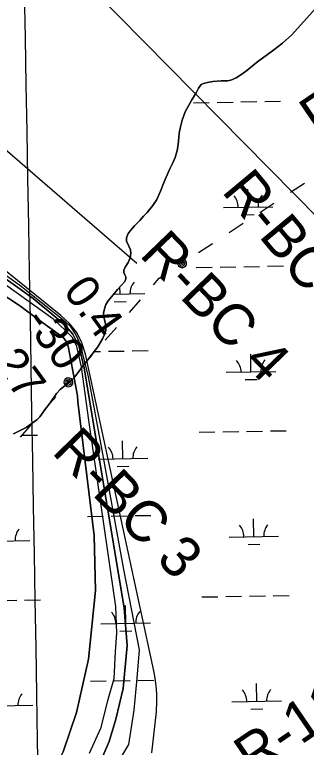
# Model space of a CAD drawing. Extents: x 3892998 to 3931244, y 278583 to 304547.
# Drawn here: x 3913032 to 3913620, y 291661 to 293140 of the extents above; entities that cross this region are included whole.
import ezdxf

# ---------------------------------------------------------------- set-up
doc = ezdxf.new("R2010")
doc.units = 0
for name, color, linetype in [('V-GRID-MAJR', 7, 'Continuous'), ('V-RIVR-EDGE', 7, 'Continuous'), ('V-RIVR-RANG', 7, 'Continuous'), ('V-RIVR-RANG-IDEN', 7, 'Continuous'), ('V-TOPO-DPTH', 7, 'Continuous'), ('V-TOPO-MINR', 7, 'Continuous'), ('V-TOPO-SHOR', 7, 'Continuous'), ('V-TOPO-WATR', 7, 'Continuous'), ('V-UTIL-IDEN', 7, 'Continuous'), ('V-UTIL-LINE', 7, 'Continuous'), ('V-WETL-SWMP', 7, 'Continuous')]:
    doc.layers.add(name, color=color, linetype=linetype)

msp = doc.modelspace()

# ---------------------------------------------------------------- linework, layer by layer
at = {"layer": 'V-GRID-MAJR'}
msp.add_spline([(3913205.694, 284291.167), (3913100.856, 290347.625), (3912995.9590000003, 296407.553), (3912891.061, 302467.47500000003), (3912891.001, 302470.95)], degree=3, dxfattribs=at)
at = {"layer": 'V-RIVR-EDGE'}
msp.add_spline([(3912905.462429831, 291820.09187449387), (3912916.1993131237, 291798.1348694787), (3912921.3932742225, 291786.9827471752), (3912931.4339568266, 291765.0274636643), (3912935.9162236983, 291747.61125666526), (3912940.4122626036, 291735.7646551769), (3912954.9722244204, 291711.36147947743), (3912961.5198530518, 291684.5413986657), (3912964.258175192, 291665.73709404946), (3912967.0128516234, 291653.54669597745), (3912976.0161192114, 291634.37879747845), (3912985.7104229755, 291613.1205754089), (3912986.385104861, 291604.416345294), (3912990.545093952, 291597.4440093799), (3912997.1486714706, 291593.25045095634), (3913007.576188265, 291586.9588221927), (3913014.1746012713, 291580.67666170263), (3913019.3633978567, 291567.43593733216), (3913026.994061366, 291556.2777897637), (3913048.1808410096, 291537.07976494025), (3913061.368198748, 291520.68634017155), (3913079.061924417, 291496.62351804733), (3913103.011127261, 291468.3679982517), (3913127.304126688, 291438.37111598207), (3913184.9441775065, 291379.7473732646), (3913206.1163243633, 291354.63164258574), (3913225.1955653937, 291327.780574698), (3913253.290124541, 291286.6350131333), (3913265.0962706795, 291274.77033585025), (3913279.3373977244, 291262.20343261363), (3913304.672976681, 291231.5077673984), (3913329.3132157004, 291201.16192403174), (3913355.687931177, 291168.3750744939), (3913376.51197769, 291143.26020456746), (3913400.8006733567, 291111.5228205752), (3913434.460534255, 291068.62298525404), (3913468.459887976, 291022.24128573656), (3913495.173235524, 290985.624471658), (3913514.60143765, 290959.12064336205), (3913570.4347088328, 290873.69747788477), (3913590.894300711, 290841.9695621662), (3913606.505449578, 290820.3486069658), (3913627.3217493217, 290792.10083393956), (3913641.190674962, 290769.7879818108), (3913669.62730919, 290726.20485708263), (3913686.621391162, 290700.7513550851), (3913705.714404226, 290679.46989270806), (3913722.034665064, 290663.06872116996), (3913741.1182098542, 290637.958155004), (3913763.668125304, 290606.9212754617), (3913781.0301049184, 290589.47322063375)], degree=3, dxfattribs=at)
at = {"layer": 'V-TOPO-DPTH'}
for points in [[(3913080.6687692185, 292523.4479539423), (3913041.538869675, 292552.8744507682), (3912999.587549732, 292580.00419744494), (3912939.6358777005, 292610.1813441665), (3912878.2058332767, 292649.37081751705), (3912846.710786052, 292656.9559215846), (3912834.716739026, 292661.4899149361), (3912791.2276447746, 292673.6090123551), (3912749.2169229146, 292676.71578314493), (3912707.1987758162, 292676.8196819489), (3912657.6773881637, 292676.94213411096), (3912587.128363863, 292669.60935571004), (3912501.5728584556, 292662.3136840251), (3912316.8409234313, 292601.2112209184), (3912231.252004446, 292580.40262529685), (3912150.179880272, 292565.5886416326), (3912106.661085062, 292565.6962511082), (3912077.7482397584, 292577.2768072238)], [(3912077.7482397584, 292577.2768072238), (3912106.661085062, 292565.6962511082), (3912150.179880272, 292565.5886416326), (3912231.252004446, 292580.40262529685), (3912316.8409234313, 292601.2112209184), (3912501.5728584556, 292662.3136840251), (3912587.128363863, 292669.60935571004), (3912657.6773881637, 292676.94213411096), (3912707.1987758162, 292676.8196819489), (3912749.2169229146, 292676.71578314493), (3912791.2276447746, 292673.6090123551), (3912834.716739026, 292661.4899149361), (3912846.710786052, 292656.9559215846), (3912878.2058332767, 292649.37081751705), (3912939.6358777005, 292610.1813441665), (3912999.587549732, 292580.00419744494), (3913041.538869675, 292552.8744507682), (3913080.6687692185, 292523.4479539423)], [(3912920.9254564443, 292672.8593225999), (3913069.0142969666, 292566.96299499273), (3913132.3408629, 292514.4703176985), (3913148.586940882, 292495.55483506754), (3913161.3859940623, 292469.7841265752), (3913171.570077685, 292426.86051074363), (3913184.6721887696, 292350.2544091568), (3913252.692169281, 291941.6931281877), (3913258.5091307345, 291866.6064858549), (3913250.7905582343, 291779.5417516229), (3913235.6318597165, 291718.01998262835), (3913222.0146481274, 291673.01029888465), (3913202.394844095, 291628.0154578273)], [(3913158.727274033, 292358.27516429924), (3913158.121126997, 292370.3794690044), (3913140.2348889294, 292467.57693089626), (3913137.939819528, 292474.96502876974), (3913134.659711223, 292481.7233516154), (3913129.9020445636, 292487.5370119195), (3913124.159339, 292492.7208971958), (3913080.6687692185, 292523.4479539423)], [(3913080.6687692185, 292523.4479539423), (3913124.159339, 292492.7208971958), (3913129.9020445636, 292487.5370119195), (3913134.659711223, 292481.7233516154), (3913137.939819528, 292474.96502876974), (3913140.2348889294, 292467.57693089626), (3913158.121126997, 292370.3794690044), (3913158.727274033, 292358.27516429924)], [(3913076.2252892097, 291429.3480772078), (3913069.6821606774, 291449.8861347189), (3913066.3242387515, 291479.06537268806), (3913068.1135175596, 291509.0898517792), (3913074.196726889, 291541.67761922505), (3913129.3501844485, 291651.7902147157), (3913156.5586192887, 291731.2995302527), (3913180.836297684, 291839.3435509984), (3913194.683691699, 291977.44226630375), (3913191.957129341, 292088.5559511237), (3913158.727274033, 292358.27516429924)], [(3913158.727274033, 292358.27516429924), (3913191.957129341, 292088.5559511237), (3913194.683691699, 291977.44226630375), (3913180.836297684, 291839.3435509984), (3913156.5586192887, 291731.2995302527), (3913129.3501844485, 291651.7902147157), (3913074.196726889, 291541.67761922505), (3913068.1135175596, 291509.0898517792), (3913066.3242387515, 291479.06537268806), (3913069.6821606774, 291449.8861347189), (3913076.2252892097, 291429.3480772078)]]:
    msp.add_lwpolyline(points, dxfattribs=at)
at = {"layer": 'V-TOPO-MINR'}
for points in [[(3912134.6499328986, 292665.2535506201), (3912166.122687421, 292662.44605636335), (3912297.552841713, 292712.0441193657), (3912460.4901092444, 292758.93674527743), (3912604.9469811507, 292766.46213210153), (3912749.3583734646, 292755.5949280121), (3912856.925922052, 292713.28847952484), (3912912.009769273, 292686.87698246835), (3913042.1307090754, 292594.05548349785), (3913128.2035297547, 292525.69542432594), (3913143.3586074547, 292511.44018363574), (3913155.0751463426, 292493.7615707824), (3913163.846790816, 292474.12916856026), (3913179.857018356, 292409.37422873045), (3913207.4201264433, 292260.7549261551), (3913251.3845773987, 292019.7715104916), (3913282.497224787, 291857.5384991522), (3913277.8542009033, 291800.4950634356), (3913271.69196581, 291735.9481584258), (3913261.0166485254, 291666.9080774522), (3913236.906038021, 291626.42867638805)], [(3912077.7482397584, 292577.2768072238), (3912106.661085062, 292565.6962511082), (3912150.179880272, 292565.5886416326), (3912231.252004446, 292580.40262529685), (3912316.8409234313, 292601.2112209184), (3912501.5728584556, 292662.3136840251), (3912587.128363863, 292669.60935571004), (3912657.6773881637, 292676.94213411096), (3912707.1987758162, 292676.8196819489), (3912749.2169229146, 292676.71578314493), (3912791.2276447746, 292673.6090123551), (3912834.716739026, 292661.4899149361), (3912846.710786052, 292656.9559215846), (3912878.2058332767, 292649.37081751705), (3912939.6358777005, 292610.1813441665), (3912999.587549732, 292580.00419744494), (3913041.538869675, 292552.8744507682), (3913080.6687692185, 292523.4479539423)], [(3913202.394844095, 291628.0154578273), (3913222.0146481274, 291673.01029888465), (3913235.6318597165, 291718.01998262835), (3913250.7905582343, 291779.5417516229), (3913258.5091307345, 291866.6064858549), (3913252.692169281, 291941.6931281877), (3913184.6721887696, 292350.2544091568), (3913171.570077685, 292426.86051074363), (3913161.3859940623, 292469.7841265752), (3913148.586940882, 292495.55483506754), (3913132.3408629, 292514.4703176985), (3913069.0142969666, 292566.96299499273), (3912920.9254564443, 292672.8593225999)], [(3912985.9521983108, 292614.3566605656), (3913108.3601940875, 292526.54117638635), (3913135.739093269, 292501.5923847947), (3913146.8570639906, 292489.55333186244), (3913155.391887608, 292473.2308229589), (3913165.5738497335, 292429.44924370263), (3913180.7417788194, 292321.30768530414), (3913212.775691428, 292098.1566203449), (3913234.693408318, 291945.3840008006), (3913237.132293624, 291891.32594390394), (3913234.4685296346, 291854.43987780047), (3913231.7602142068, 291799.5365797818), (3913218.78719827, 291754.95428746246), (3913204.929089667, 291699.22059100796), (3913181.651064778, 291648.65799932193)], [(3913158.727274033, 292358.27516429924), (3913158.121126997, 292370.3794690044), (3913140.2348889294, 292467.57693089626), (3913137.939819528, 292474.96502876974), (3913134.659711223, 292481.7233516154), (3913129.9020445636, 292487.5370119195), (3913124.159339, 292492.7208971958), (3913080.6687692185, 292523.4479539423)], [(3913076.2252892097, 291429.3480772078), (3913069.6821606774, 291449.8861347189), (3913066.3242387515, 291479.06537268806), (3913068.1135175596, 291509.0898517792), (3913074.196726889, 291541.67761922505), (3913129.3501844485, 291651.7902147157), (3913156.5586192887, 291731.2995302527), (3913180.836297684, 291839.3435509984), (3913194.683691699, 291977.44226630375), (3913191.957129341, 292088.5559511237), (3913158.727274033, 292358.27516429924)]]:
    msp.add_lwpolyline(points, dxfattribs=at)
at = {"layer": 'V-TOPO-SHOR'}
for points in [[(3913650.8680000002, 293166.22000000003), (3913590.5500000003, 293099.517), (3913572.044, 293082.793), (3913554.819, 293069.481), (3913539.2830000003, 293057.678), (3913522.247, 293045.76900000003), (3913499.949, 293027.722), (3913489.6920000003, 293019.954), (3913478.2320000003, 293012.579), (3913467.852, 293008.215), (3913461.16, 293006.773), (3913448.353, 293006.793), (3913431.752, 293005.391), (3913420.859, 293003.621), (3913412.569, 293001.569), (3913407.68, 292999.038), (3913402.523, 292991.704), (3913397.477, 292982.568), (3913394.511, 292976.846), (3913389.0640000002, 292968.109), (3913375.504, 292944.112), (3913369.305, 292927.366), (3913365.889, 292913.54), (3913363.365, 292900.916), (3913361.864, 292884.8), (3913361.0330000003, 292873.69), (3913359.577, 292866.178), (3913355.563, 292852.145), (3913349.8340000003, 292839.804), (3913343.807, 292827.661), (3913333.454, 292803.085), (3913326.0670000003, 292784.03), (3913318.5700000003, 292767.175), (3913310.642, 292754.822), (3913298.823, 292740.541), (3913291.366, 292733.191), (3913283.913, 292724.841), (3913273.575, 292714.07300000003), (3913265.227, 292704.816), (3913260.365, 292698.18200000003), (3913257.019, 292689.558), (3913257.359, 292683.058), (3913262.5300000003, 292671.683), (3913264.969, 292665.695), (3913266.014, 292658.498), (3913264.8710000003, 292649.286), (3913260.724, 292640.257), (3913254.4820000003, 292630.412), (3913252.0160000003, 292624.694), (3913252.048, 292619.492), (3913253.875, 292615.101), (3913255.903, 292610.813), (3913255.927, 292607.012), (3913253.6580000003, 292601.793), (3913247.799, 292594.656), (3913239.251, 292585.49700000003), (3913230.012, 292574.835), (3913220.284, 292562.47000000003), (3913215.727, 292555.037), (3913212.579, 292546.315), (3913210.935, 292537.3)], [(3913210.935, 292537.3), (3913212.399, 292527.105), (3913215.164, 292516.816), (3913215.449, 292503.11), (3913213.392, 292495.893), (3913208.451, 292485.858), (3913199.2490000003, 292469.495), (3913167.089, 292427.875), (3913152.796, 292409.378), (3913143.6520000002, 292399.717), (3913134.3910000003, 292392.55700000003), (3913123.541, 292383.786), (3913115.789, 292375.233), (3913102.899, 292356.34500000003), (3913091.782, 292341.97000000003), (3913082.165, 292328.002), (3913075.998, 292321.963), (3913055.082, 292306.625), (3913029.347, 292294.262)]]:
    msp.add_lwpolyline(points, dxfattribs=at)
at = {"layer": 'V-TOPO-WATR'}
msp.add_lwpolyline([(3913308.5606041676, 291650.10952796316), (3913317.954252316, 291732.66030001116), (3913318.385785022, 291754.1946599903), (3913318.1544288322, 291769.69477511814), (3913317.2071571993, 291785.1257990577), (3913315.1860124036, 291800.45318621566), (3913312.4489521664, 291815.71148218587), (3913174.5993780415, 292454.7590595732), (3913167.071671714, 292477.4140421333), (3913156.752866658, 292498.2974002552), (3913142.247413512, 292516.52332171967), (3913124.9508616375, 292532.9776187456), (3912917.2945230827, 292700.001560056), (3912775.6522008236, 292768.6675561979), (3912555.1283964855, 292798.1156677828), (3912400.140999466, 292780.10620370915), (3912250.3538941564, 292741.0636483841), (3912166.2396349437, 292709.7412901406), (3912124.2149907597, 292707.21767595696), (3911904.119994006, 292910.0816447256), (3911649.21264256, 293223.8941189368)], dxfattribs=at)
at = {"layer": 'V-UTIL-LINE'}
msp.add_line((3913277.915, 292637.723), (3912593.866, 293229.884), dxfattribs=at)
for points in [[(3906680.9470508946, 302363.4542383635), (3908344.9110000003, 300089.976), (3912732.592, 293653.732), (3913646.809, 292726.848), (3916248.696, 289346.047), (3918159.8680000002, 287579.415), (3921518.269458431, 284435.0583118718)], [(3913587.8067846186, 292781.63941143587), (3913616.2267277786, 292800.3013741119)], [(3913525.9509083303, 292741.021492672), (3913554.37085149, 292759.683455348)], [(3913464.09603204, 292700.4045739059), (3913492.5159752, 292719.066536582)], [(3913402.2401557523, 292659.78665514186), (3913430.660098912, 292678.4486178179)], [(3913369.64122095, 292638.3816979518), (3913366.9742262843, 292639.46069579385), (3913367.4962252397, 292637.19270033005), (3913370.067220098, 292636.22770226), (3913372.32121559, 292638.095698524), (3913370.593219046, 292641.02169267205), (3913366.027228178, 292642.0846905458), (3913363.7602327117, 292638.46969777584), (3913365.252229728, 292633.8407070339), (3913369.683220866, 292632.68870933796), (3913373.8642125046, 292634.27270616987), (3913375.28620966, 292638.88269695), (3913372.5392151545, 292643.65368740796), (3913364.70123083, 292645.90468290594), (3913362.198235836, 292643.4416878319), (3913360.828238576, 292640.2076942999), (3913360.800238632, 292636.695701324), (3913362.1182359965, 292633.44170783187), (3913364.5802310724, 292630.93871283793), (3913367.814224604, 292629.5687155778), (3913371.32621758, 292629.5407156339), (3913374.58121107, 292630.8587129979), (3913377.0832060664, 292633.321708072), (3913378.453203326, 292636.5547016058), (3913378.48120327, 292640.066694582), (3913377.164205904, 292643.321688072), (3913374.7012108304, 292645.8236830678), (3913371.467217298, 292647.1936803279), (3913367.9552243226, 292647.22268027), (3913364.70123083, 292645.90468290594)], [(3913311.780336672, 292594.68578534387), (3913323.46131331, 292608.0577586), (3913337.040286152, 292616.973740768)], [(3913263.095434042, 292538.95689680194), (3913285.464389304, 292564.5618455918)], [(3913214.4125314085, 292483.22700826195), (3913236.7804866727, 292508.83295704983)], [(3913165.728628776, 292427.4971197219), (3913188.09658404, 292453.10306850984)], [(3913140.07168009, 292398.1261784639), (3913137.212685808, 292398.4501778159), (3913138.323683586, 292396.40618190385), (3913141.059678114, 292396.166182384), (3913142.729674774, 292398.57117757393), (3913140.279679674, 292400.92517286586), (3913135.5966890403, 292400.72417326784), (3913134.3836914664, 292396.63218145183), (3913137.062686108, 292392.5741895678), (3913141.6406769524, 292392.6541894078), (3913145.2416697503, 292395.30218411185), (3913145.3746694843, 292400.1241744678), (3913141.448677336, 292403.98316674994), (3913133.2936936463, 292404.04716662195), (3913131.5436971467, 292401.00317270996), (3913131.09169805, 292397.52017967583), (3913132.0066962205, 292394.13018645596), (3913134.150691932, 292391.34819201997), (3913137.1946858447, 292389.59819551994), (3913140.677678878, 292389.14619642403), (3913144.067672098, 292390.062194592), (3913146.8496665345, 292392.20519030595), (3913148.5986630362, 292395.24918421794), (3913149.0506621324, 292398.73217725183), (3913148.1356639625, 292402.12217047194), (3913145.9926682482, 292404.90416490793), (3913142.9476743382, 292406.65416140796), (3913139.4656813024, 292407.10616050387), (3913136.0746880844, 292406.1901623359), (3913133.2936936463, 292404.04716662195)], [(3913092.044776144, 292343.14928841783), (3913114.412731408, 292368.755237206)], [(3913043.3608735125, 292287.4193998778), (3913065.7288287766, 292313.02534866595)]]:
    msp.add_lwpolyline(points, dxfattribs=at)
at = {"layer": 'V-WETL-SWMP'}
for p, q in [((3913590.5500037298, 293099.5160028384), (3913650.867003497, 293166.22000266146)), ((3913572.044003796, 293082.79300288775), (3913590.5500037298, 293099.5160028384)), ((3913554.818003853, 293069.4800029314), (3913572.044003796, 293082.79300288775)), ((3913539.283003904, 293057.6790029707), (3913554.818003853, 293069.4800029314)), ((3913522.2480039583, 293045.76800301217), (3913539.283003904, 293057.6790029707)), ((3913499.949004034, 293027.7210030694), (3913522.2480039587, 293045.76800301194)), ((3913478.2320041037, 293012.58000312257), (3913489.6920040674, 293019.9540030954)), ((3913489.6920040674, 293019.95400309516), (3913499.949004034, 293027.7210030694)), ((3913412.5680042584, 293001.5690032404), (3913420.859004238, 293003.6220032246)), ((3913420.859004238, 293003.6220032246), (3913431.7530042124, 293005.39000320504)), ((3913431.7530042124, 293005.39000320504), (3913448.3530041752, 293006.7930031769)), ((3913448.3530041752, 293006.7930031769), (3913461.1590041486, 293006.77200315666)), ((3913461.1590041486, 293006.7720031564), (3913467.8530041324, 293008.2140031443)), ((3913467.8530041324, 293008.2140031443), (3913478.2320041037, 293012.58000312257)), ((3913397.4770043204, 292982.5670032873), (3913402.5240042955, 292991.7030032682)), ((3913402.5240042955, 292991.7030032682), (3913407.681004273, 292999.0380032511)), ((3913407.681004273, 292999.0380032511), (3913412.5680042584, 293001.5690032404)), ((3913389.0630043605, 292968.1080033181), (3913394.5110043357, 292976.846003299)), ((3913394.5110043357, 292976.846003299), (3913397.4770043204, 292982.5670032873)), ((3913375.504004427, 292944.11300336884), (3913389.0630043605, 292968.1080033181)), ((3913392.164864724, 292962.4678469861), (3913424.160071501, 292963.0216891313)), ((3913440.1576748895, 292963.2986102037), (3913472.152881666, 292963.85245234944)), ((3913488.150485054, 292964.1293734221), (3913520.1456918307, 292964.6832155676)), ((3913536.1432952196, 292964.9601366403), (3913568.138501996, 292965.51397878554)), ((3913369.304004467, 292927.36600339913), (3913375.504004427, 292944.11300336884)), ((3913365.888004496, 292913.5390034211), (3913369.304004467, 292927.36600339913)), ((3913361.86400455, 292884.8000034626), (3913363.3650045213, 292900.9170034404)), ((3913363.3650045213, 292900.9170034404), (3913365.888004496, 292913.5390034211)), ((3913361.03200457, 292873.68900347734), (3913361.86400455, 292884.8000034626)), ((3913359.577004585, 292866.1770034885), (3913361.03200457, 292873.68900347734)), ((3913355.562004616, 292852.14500351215), (3913359.577004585, 292866.1770034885)), ((3913349.8350046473, 292839.80400353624), (3913355.562004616, 292852.14500351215)), ((3913333.45400474, 292803.0850036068), (3913343.807004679, 292827.6610035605)), ((3913343.807004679, 292827.6610035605), (3913349.8350046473, 292839.80400353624)), ((3913326.0680047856, 292784.0300036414), (3913333.45400474, 292803.0850036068)), ((3913318.5690048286, 292767.17500367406), (3913326.0680047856, 292784.0300036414)), ((3913502.6725190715, 292751.7449021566), (3913502.049446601, 292787.73950979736)), ((3913310.6410048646, 292754.8210037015), (3913318.5690048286, 292767.17500367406)), ((3913298.823004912, 292740.5410037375), (3913310.6410048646, 292754.8210037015)), ((3913452.680008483, 292750.8795238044), (3913552.66502966, 292752.6102805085)), ((3913291.365004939, 292733.19100375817), (3913298.823004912, 292740.5410037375)), ((3913273.574005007, 292714.0720038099), (3913283.9130049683, 292724.84100378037)), ((3913283.9130049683, 292724.84100378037), (3913291.365004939, 292733.19100375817)), ((3913490.9413896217, 292736.10852272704), (3913514.9377947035, 292736.52390433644)), ((3913265.2270050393, 292704.8160038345), (3913273.574005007, 292714.0720038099)), ((3913257.018005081, 292689.55800386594), (3913260.36600506, 292698.1830038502)), ((3913260.36600506, 292698.1830038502), (3913265.2270050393, 292704.8160038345)), ((3913257.35800509, 292683.05700387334), (3913257.018005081, 292689.55800386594)), ((3913262.5310050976, 292671.68300387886), (3913257.3580050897, 292683.05700387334)), ((3913264.9690051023, 292665.69500388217), (3913262.5310050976, 292671.68300387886)), ((3913266.0140051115, 292658.49800388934), (3913264.9690051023, 292665.69500388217)), ((3913260.7240051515, 292640.25700391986), (3913264.870005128, 292649.2870039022)), ((3913264.8700051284, 292649.2870039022), (3913266.0140051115, 292658.49800388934)), ((3913254.4810051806, 292630.41300394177), (3913260.7240051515, 292640.25700391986)), ((3913252.0160051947, 292624.6950039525), (3913254.4810051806, 292630.41300394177)), ((3913252.0480052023, 292619.4930039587), (3913252.0160051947, 292624.6950039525)), ((3913253.876005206, 292615.1020039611), (3913252.0480052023, 292619.4930039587)), ((3913397.9226601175, 292629.84267762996), (3913429.9178668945, 292630.39651977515)), ((3913445.9154702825, 292630.67344084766), (3913477.910677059, 292631.2272829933)), ((3913493.9082804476, 292631.50420406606), (3913525.903487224, 292632.0580462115)), ((3913541.9010906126, 292632.33496728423), (3913573.896297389, 292632.8888094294)), ((3913253.6580052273, 292601.79400397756), (3913255.927005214, 292607.01100396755)), ((3913255.903005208, 292610.813003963), (3913253.876005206, 292615.1020039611)), ((3913255.927005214, 292607.01100396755), (3913255.903005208, 292610.813003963)), ((3913239.2510052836, 292585.4980040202), (3913247.799005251, 292594.65500399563)), ((3913244.232036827, 292576.43266675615), (3913243.9872875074, 292590.57172142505)), ((3913247.799005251, 292594.65500399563), (3913253.6580052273, 292601.79400397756)), ((3913220.2840053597, 292562.4690040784), (3913230.0130053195, 292574.8350040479)), ((3913230.0130053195, 292574.8350040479), (3913239.2510052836, 292585.4980040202)), ((3913231.2017437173, 292576.2071102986), (3913294.224547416, 292577.2980451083)), ((3913215.7280053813, 292555.0380040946), (3913220.2840053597, 292562.4690040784)), ((3913232.5009073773, 292560.7962873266), (3913256.4973124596, 292561.2116689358)), ((3913210.93500542, 292537.2990041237), (3913212.5800054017, 292546.3140041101)), ((3913212.5800054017, 292546.3140041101), (3913215.7280053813, 292555.0380040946)), ((3913212.3990054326, 292527.1040041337), (3913210.93500542, 292537.2990041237)), ((3913215.1630054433, 292516.81600414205), (3913212.3990054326, 292527.1040041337)), ((3913215.448005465, 292503.11100415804), (3913215.1630054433, 292516.81600414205)), ((3913213.39200548, 292495.89400416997), (3913215.448005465, 292503.11100415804)), ((3913199.2480055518, 292469.49400422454), (3913208.451005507, 292485.85900418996)), ((3913208.451005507, 292485.85900418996), (3913213.39200548, 292495.89400416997)), ((3913167.0890056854, 292427.8760043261), (3913199.2480055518, 292469.49400422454)), ((3913191.972668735, 292460.0787559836), (3913204.82808652, 292460.301285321)), ((3913220.825689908, 292460.578206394), (3913252.8208966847, 292461.13204853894)), ((3913268.8185000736, 292461.40896961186), (3913300.81370685, 292461.9628117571)), ((3913508.4303144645, 292419.11973280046), (3913507.807241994, 292455.11434044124)), ((3913152.796005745, 292409.3780043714), (3913167.0890056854, 292427.8760043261)), ((3913458.437803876, 292418.25435444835), (3913558.4228250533, 292419.9851111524)), ((3913134.39100581, 292392.5570044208), (3913143.6510057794, 292399.7170043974)), ((3913143.6510057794, 292399.7170043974), (3913152.796005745, 292409.3780043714)), ((3913496.6991850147, 292403.4833533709), (3913520.695590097, 292403.8987349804)), ((3913115.7890058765, 292375.2330044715), (3913123.5400058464, 292383.7850044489)), ((3913123.540005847, 292383.7850044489), (3913134.39100581, 292392.5570044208)), ((3913102.8990059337, 292356.34500451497), (3913115.7890058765, 292375.2330044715)), ((3913091.78300598, 292341.96900454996), (3913102.8990059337, 292356.34500451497)), ((3913082.1640060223, 292328.0030045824), (3913091.78300598, 292341.96900454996)), ((3913075.9980060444, 292321.96200459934), (3913082.1640060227, 292328.0030045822)), ((3913055.0830061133, 292306.6250046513), (3913075.9980060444, 292321.96200459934)), ((3913029.3470061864, 292294.26100470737), (3913055.0830061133, 292306.6250046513)), ((3913403.680455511, 292297.21750827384), (3913435.675662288, 292297.77135041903)), ((3913451.6732656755, 292298.04827149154), (3913483.668472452, 292298.6021136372)), ((3913499.666075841, 292298.87903470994), (3913531.6612826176, 292299.43287685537)), ((3913547.6588860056, 292299.7097979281), (3913579.654092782, 292300.2636400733)), ((3913045.826065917, 292291.0229915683), (3913077.8212726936, 292291.5768337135)), ((3913249.98983222, 292243.80749740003), (3913249.3667597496, 292279.8021050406)), ((3913199.9973216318, 292242.9421190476), (3913299.982342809, 292244.6728757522)), ((3913238.2587027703, 292228.1711179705), (3913262.255107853, 292228.58649957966)), ((3913178.5906751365, 292127.12227381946), (3913210.5858819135, 292127.6761159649)), ((3913226.583485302, 292127.95303703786), (3913258.5786920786, 292128.5068791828)), ((3913274.5762954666, 292128.7838002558), (3913306.571502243, 292129.337642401)), ((3913514.188109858, 292086.4945634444), (3913513.5650373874, 292122.4891710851)), ((3913464.19559927, 292085.6291850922), (3913564.1806204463, 292087.3599417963)), ((3912962.3627791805, 292076.94237873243), (3913062.3478003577, 292078.67313543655)), ((3913502.456980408, 292070.8581840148), (3913526.4533854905, 292071.27356562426)), ((3913553.4166813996, 291967.084628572), (3913585.411888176, 291967.6384707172)), ((3913003.5910511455, 291957.5670589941), (3913035.5862579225, 291958.1209011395)), ((3913051.58386131, 291958.39782221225), (3913083.5790680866, 291958.95166435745)), ((3913409.438250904, 291964.5923389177), (3913441.433457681, 291965.14618106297)), ((3913457.4310610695, 291965.4231021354), (3913489.426267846, 291965.9769442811)), ((3913505.423871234, 291966.2538653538), (3913537.4190780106, 291966.80770749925)), ((3913255.747627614, 291911.182328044), (3913255.1245551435, 291947.17693568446)), ((3913205.755117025, 291910.31694969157), (3913305.740138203, 291912.0477063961)), ((3913244.0164981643, 291895.54594861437), (3913268.012903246, 291895.96133022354)), ((3913184.34847053, 291794.49710446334), (3913216.343677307, 291795.05094660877)), ((3913232.341280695, 291795.32786768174), (3913264.3364874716, 291795.8817098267)), ((3913280.33409086, 291796.1586308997), (3913312.3292976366, 291796.71247304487)), ((3913519.9459052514, 291753.8693940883), (3913519.322832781, 291789.864001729)), ((3912968.120574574, 291744.3172093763), (3913068.1055957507, 291746.0479660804)), ((3913469.953394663, 291753.0040157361), (3913569.93841584, 291754.7347724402)), ((3913508.2147758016, 291738.2330146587), (3913532.2111808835, 291738.64839626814))]:
    msp.add_line(p, q, dxfattribs=at)
for centre, radius, start, end in [((3913447.429640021, 292751.2635133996), 35.24628790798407, 0.2198800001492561, 41.763538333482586), ((3913557.898962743, 292753.1757550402), 35.246287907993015, 140.21987699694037, 181.7635353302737), ((3913299.458480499, 292577.8635196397), 35.246287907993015, 140.21987699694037, 181.7635353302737), ((3913453.187435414, 292418.6383440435), 35.24628790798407, 0.2198800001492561, 41.763538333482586), ((3913563.6567581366, 292420.5505856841), 35.246287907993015, 140.21987699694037, 181.7635353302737), ((3913194.7469531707, 292243.3261086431), 35.24628790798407, 0.2198800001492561, 41.763538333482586), ((3913305.216275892, 292245.23835028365), 35.246287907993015, 140.21987699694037, 181.7635353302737), ((3913067.581733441, 292079.2386099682), 35.246287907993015, 140.21987699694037, 181.7635353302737), ((3913458.945230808, 292086.0131746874), 35.24628790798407, 0.2198800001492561, 41.763538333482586), ((3913569.41455353, 292087.92541632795), 35.246287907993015, 140.21987699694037, 181.7635353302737), ((3913200.5047485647, 291910.70093928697), 35.24628790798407, 0.2198800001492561, 41.763538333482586), ((3913310.974071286, 291912.6131809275), 35.246287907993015, 140.21987699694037, 181.7635353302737), ((3913464.703026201, 291753.3880053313), 35.24628790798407, 0.2198800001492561, 41.763538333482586), ((3913575.1723489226, 291755.30024697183), 35.246287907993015, 140.21987699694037, 181.7635353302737), ((3913073.3395288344, 291746.6134406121), 35.246287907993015, 140.21987699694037, 181.7635353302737)]:
    msp.add_arc(centre, radius, start, end, dxfattribs=at)

# ---------------------------------------------------------------- texts
at = {"layer": 'V-RIVR-RANG'}
for s, p in [('0.4', (3913127.799107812, 292582.3577192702)), ('-30', (3913048.548012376, 292521.303570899)), ('-27', (3912968.523464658, 292461.31799671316))]:
    msp.add_text(s, height=67, rotation=305.95832571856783, dxfattribs=at).set_placement(p)
at = {"layer": 'V-RIVR-RANG-IDEN'}
for s, height, rotation, p in [('R-BC 5', 82.99999799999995, 309.7793578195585, (3913447.4893890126, 292783.1823356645)), ('R-BC 4', 82.999998, 313.9561479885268, (3913281.4299205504, 292654.32271506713)), ('R-BC 3', 82.999998, 314.21209808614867, (3913104.3370000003, 292256.109)), ('R-11.2', 82.99999799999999, 34.33123832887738, (3913512.2708946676, 291598.99928388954))]:
    msp.add_text(s, height=height, rotation=rotation, dxfattribs=at).set_placement(p)
at = {"layer": 'V-UTIL-IDEN'}
msp.add_text('PEOPLES UTILITIES INC.', height=82.99983200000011, rotation=34.22789159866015, dxfattribs=at).set_placement((3913644.44819546, 292889.2472603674))

doc.saveas('drawing.dxf')
